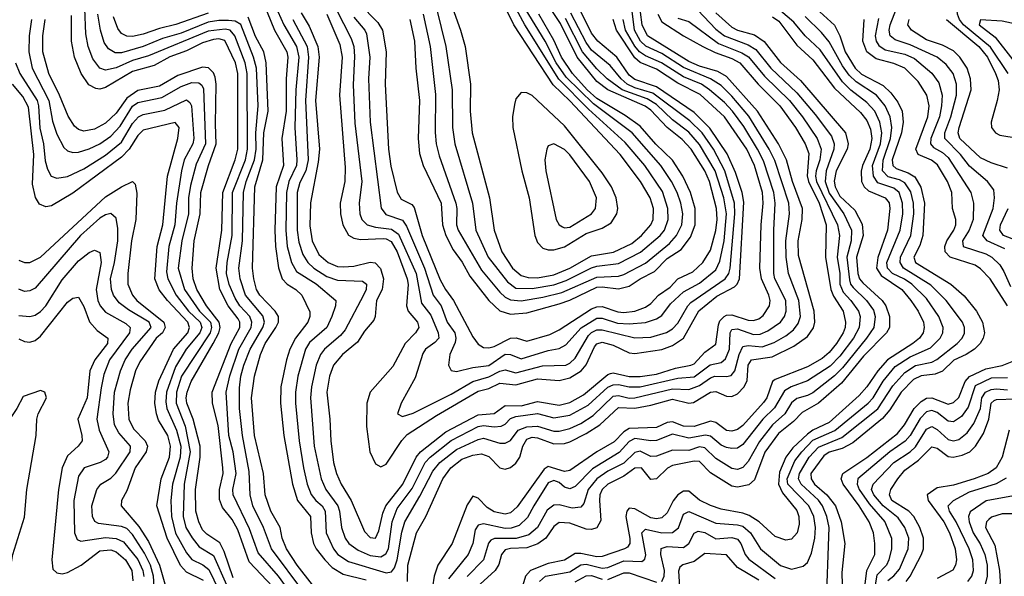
# Model space of a CAD drawing. Header units: inches. Extents: x 884549 to 1028252, y 526810 to 653624.
# Tile 401 of 656: x 914153 to 917798, y 624049 to 626109. Entities that reach past the tile are written whole.
import ezdxf

# ---------------------------------------------------------------- set-up
doc = ezdxf.new("R2010")
doc.units = ezdxf.units.IN
doc.header["$MEASUREMENT"] = 0
doc.layers.add('A9612', color=7, linetype='Continuous')

msp = doc.modelspace()

# ---------------------------------------------------------------- linework, layer by layer
at = {"layer": 'A9612', "color": 5}
for points, elevation in [([(917812.7, 625910), (917747.8, 626007.8), (917647.3, 626090), (917632.4, 626110), (917625, 626130), (917614.1, 626245.9), (917633, 626290), (917636.8, 626330), (917650, 626383.1), (917670, 626428.3), (917690, 626417.5), (917710, 626379.8), (917731.7, 626311.7), (917739.1, 626210), (917748, 626188), (917766.5, 626170), (917869.6, 626129.6)], 2360), ([(915410, 626169.3), (915478.9, 626098.9), (915496.6, 626070), (915510.1, 625990), (915505.8, 625870), (915518.3, 625630), (915527.3, 625567.3), (915550.9, 625470.9), (915565.4, 625445.4), (915604.6, 625424.6), (915613.9, 625413.9), (915643.1, 625310), (915710, 625146.7), (915729.8, 625110), (915759.2, 625070), (915830, 624935.3), (915850, 624907.6), (915870, 624896), (915890, 624894.4), (915910, 624899.6), (915970, 624929.8), (915991.5, 624931.5), (916030, 624919.2), (916115.7, 624944.3), (916150, 624960.9), (916270, 625038.5), (916290, 625046.9), (916310, 625048), (916368, 625028), (916390, 625025.7), (916430, 625030.5), (916470, 625044.6), (916490, 625059), (916517.5, 625090), (916561.4, 625118.6), (916590, 625149.4), (916644.7, 625175.3), (916682.6, 625210), (916710, 625255.6), (916730.6, 625329.4), (916734.9, 625370), (916732.8, 625410), (916707, 625510), (916689.5, 625550), (916638.7, 625630), (916606, 625666), (916550, 625710.2), (916490, 625774.4), (916468.5, 625788.5), (916330, 625849.4), (916290, 625880.7), (916216.6, 625970), (916155.1, 626095.1), (916083.1, 626203.1)], 2880), ([(915055.6, 626170), (915096.1, 626070), (915141.8, 625990), (915145.9, 625970), (915139.4, 625890), (915139.5, 625770), (915123.6, 625670), (915129, 625570), (915102.5, 625490), (915096.8, 625330), (915099.6, 625270), (915110.7, 625190.7), (915124.8, 625150), (915142.8, 625130), (915175.7, 625110), (915197.1, 625090), (915227.4, 625027.4), (915227.2, 625010), (915219.7, 624990), (915174.2, 624930), (915153.3, 624890), (915140.2, 624850), (915120.1, 624750), (915118.4, 624690), (915131.1, 624570), (915163.1, 624390), (915181.9, 624330), (915229.4, 624270), (915231.6, 624210), (915240.8, 624170), (915250.4, 624150), (915282, 624110), (915310, 624082.1), (915350, 624057.3), (915436.1, 624036.1)], 2720), ([(915086.5, 626190), (915130.7, 626090), (915177.3, 626010), (915186, 625970), (915175.5, 625850), (915171.6, 625710), (915179, 625590), (915177.6, 625570), (915149.4, 625510), (915140.8, 625470), (915138.3, 625330), (915143.3, 625270), (915159.1, 625210), (915177.7, 625177.7), (915250, 625131.2), (915323.8, 625070), (915322, 625050), (915308.6, 625010), (915290.1, 624970), (915226.2, 624913.8), (915210.7, 624890), (915182.9, 624790), (915174.4, 624730), (915173.9, 624690), (915187.4, 624550), (915203, 624450), (915216.8, 624390), (915232.1, 624352.1), (915248.6, 624330), (915272.8, 624310), (915284.3, 624290), (915287.4, 624210), (915314.1, 624150), (915330.9, 624130), (915370, 624103.6), (915510, 624062.2), (915530, 624065.1), (915540.1, 624079.9), (915550.7, 624109.3), (915567.5, 624212.5), (915578.2, 624250), (915634.7, 624345.3), (915682.5, 624437.5), (915708.7, 624470), (915770, 624517.8), (915850, 624555.4), (915870, 624559.8), (915930, 624541.8), (915950, 624541.1), (915970, 624551), (915998.7, 624590), (916030, 624602.3), (916070, 624605.2), (916130, 624585.9), (916150, 624585.7), (916190, 624595.7), (916230, 624614), (916276.2, 624643.8), (916350, 624715.8), (916370, 624718.5), (916410, 624708.3), (916430, 624708.9), (916570, 624743.1), (916630, 624739.9), (916670, 624754.8), (916710, 624783.7), (916726.9, 624790), (916770, 624788.1), (916787.3, 624792.7), (916800.4, 624810), (916816.6, 624870), (916830, 624899.1), (916850, 624903.4), (916902, 624898), (916945.9, 624914.1), (916990, 624939.2), (917018.5, 624961.5), (917035.5, 624984.5), (917043.2, 625010), (917037.5, 625070), (916999.7, 625170), (916990.6, 625230), (916988.9, 625291.1), (917002.9, 625390), (917001.1, 625430), (916948.5, 625588.5), (916927.5, 625630), (916852.1, 625752.1), (916790, 625826.4), (916750, 625865.7), (916710.8, 625890.8), (916610, 625931.6), (916530, 625983.6), (916470.6, 626010.6), (916451, 626030), (916428.7, 626070), (916417.3, 626170)], 2740), ([(915588.5, 624030), (915589.5, 624090), (915622.2, 624210), (915655.9, 624270), (915719.8, 624410), (915749.3, 624450), (915790, 624481.9), (915830, 624496.7), (915862.2, 624502.2), (915890, 624492), (915930, 624450.7), (915950, 624445.9), (915970, 624451.6), (915990, 624467.1), (916004.7, 624490), (916015.5, 624530), (916030, 624556.1), (916050, 624564.1), (916070, 624561), (916130, 624538.8), (916170, 624540.2), (916190, 624546.8), (916250, 624577.6), (916300.6, 624610), (916370, 624674.2), (916430, 624671.3), (916490, 624682.1), (916570, 624704.7), (916630, 624690), (916647.9, 624692.1), (916710, 624730.6), (916730, 624733.4), (916770, 624715.5), (916790, 624714.6), (916810, 624723.9), (916835.7, 624750), (916846, 624774), (916849.6, 624830.4), (916862.8, 624850), (916939, 624861), (917019.6, 624900.4), (917070, 624936.5), (917091.6, 624968.4), (917097.5, 624990), (917093.8, 625030), (917036.8, 625236.8), (917035.1, 625290), (917050.2, 625370), (917050.7, 625410), (917014, 625510), (916991.5, 625590), (916962, 625650), (916884.8, 625770), (916770, 625898.5), (916737.2, 625917.2), (916670, 625937.4), (916630, 625954.7), (916477.5, 626050), (916457, 626090), (916445.1, 626185.1)], 2720), ([(915646.7, 626130), (915672.3, 626010), (915691.8, 625831.8), (915691, 625691), (915695.3, 625650), (915705.3, 625605.3), (915767.5, 625430), (915771.2, 625410), (915770.1, 625350), (915775.8, 625330), (915862.3, 625182.3), (915930, 625100.4), (915950, 625082.4), (915970, 625072.4), (916010, 625068.4), (916090, 625081.5), (916160.7, 625099.3), (916290, 625155.6), (916370, 625159.6), (916390, 625165.4), (916470, 625208.3), (916558.8, 625281.2), (916584.9, 625310), (916604, 625350), (916607.8, 625390), (916600.7, 625430), (916587.1, 625470), (916566.7, 625510), (916526.7, 625570), (916420.4, 625690), (916277.8, 625797.8), (916176.7, 625896.7), (916139.7, 625950), (916098.3, 626030), (916001.3, 626190)], 2940), ([(915696.1, 626150), (915730.4, 626010), (915754.3, 625850), (915755.8, 625710), (915764, 625650), (915828.8, 625430), (915841.6, 625330), (915887.1, 625230), (915958.4, 625138.4), (915990, 625115.9), (916050, 625113.8), (916130, 625127.6), (916176.3, 625143.7), (916270, 625190.5), (916290, 625197), (916370, 625207.2), (916451.8, 625248.2), (916524.3, 625310), (916539.9, 625330), (916553.9, 625370), (916553.1, 625410), (916532.6, 625472.6), (916467.2, 625570), (916394.7, 625654.7), (916258.4, 625778.4), (916148.8, 625888.8), (916023.3, 626090), (915976.2, 626176.2)], 2960), ([(915748.5, 626170), (915784.9, 626070), (915802.6, 626010), (915821.5, 625870), (915820.6, 625770), (915827.9, 625690), (915892.5, 625450), (915909.7, 625330), (915938.3, 625250), (915976.8, 625190), (916010, 625161.8), (916035.4, 625155.4), (916070, 625153.8), (916130, 625164.7), (916189.9, 625190), (916270, 625234.9), (916351.2, 625248.8), (916419, 625281), (916455.2, 625310), (916489.9, 625350), (916498.2, 625370), (916499.7, 625410), (916487.5, 625450), (916451.1, 625510), (916376.6, 625610), (916190, 625808.3), (916128.2, 625868.2), (915982.1, 626090), (915944.8, 626164.8)], 2980), ([(915169.4, 623969.4), (915111.3, 624050), (915035.3, 624135.3), (915004.1, 624224.1), (914943.6, 624350), (914941.7, 624370), (914954.5, 624430), (914942.5, 624510), (914927.5, 624570), (914917.3, 624730), (914930.6, 624790.6), (914963.7, 624890), (915010, 624970), (915012.3, 624990), (915004.6, 625010), (914967.8, 625050), (914950, 625078.4), (914928.8, 625128.8), (914918.9, 625170), (914921, 625210), (914939.7, 625310), (914941.2, 625470), (914988.9, 625590), (914996.6, 625630), (914994.6, 625910), (914987, 625950), (914949.7, 626049.7), (914932.5, 626070), (914914.1, 626074.1), (914850, 626066.4), (914630, 625974.9), (914570, 625957.8), (914510, 625930.5), (914470, 625921.9), (914449.6, 625929.6), (914423.8, 625963.8), (914405.8, 626010), (914397.3, 626057.3), (914393.5, 626150)], 2640), ([(915204.5, 623990), (915084.7, 624150), (915055.6, 624230), (915016.5, 624310), (915006.2, 624350), (915002.7, 624437.3), (914977.5, 624570), (914966.3, 624670), (914966.8, 624746.8), (914971.7, 624790), (914983.1, 624830), (915006.6, 624890), (915053, 624970), (915059.2, 624990), (915053.1, 625013.1), (914988.5, 625090), (914969, 625150), (914964.1, 625190), (914977.4, 625290), (914981.9, 625470), (914991.3, 625510), (915021.9, 625590), (915027.9, 625630), (915026.8, 625690), (915035.5, 625790), (915029.1, 625930), (915018.9, 625970), (914971.8, 626091.8), (914950, 626103.8), (914925.6, 626105.6), (914890, 626106.4), (914850, 626100.5), (914750, 626058.7), (914680.9, 626039.1), (914610, 626009.8), (914530, 625986.5), (914505.9, 625985.9), (914481.3, 626001.3), (914465.3, 626025.3), (914451.8, 626070), (914441.9, 626130)], 2660), ([(914850, 626133.2), (914731.3, 626091.3), (914670, 626076.6), (914610, 626055.9), (914570, 626047.5), (914550, 626048.7), (914530, 626058.2), (914516.1, 626076.1), (914500, 626120)], 2680), ([(915194.3, 626134.3), (915224.7, 626084.7), (915256.8, 626010), (915261, 625970), (915248.5, 625810), (915262.6, 625630), (915257.9, 625582.1), (915229, 625431), (915226.5, 625346.5), (915235.6, 625290), (915260.3, 625240.3), (915295, 625210), (915330, 625196.1), (915350, 625194), (915390, 625197.3), (915450, 625211.3), (915468.7, 625208.7), (915488.5, 625188.5), (915499.8, 625150), (915494.5, 625110), (915474.4, 625070), (915468.9, 625010), (915463.5, 624996.5), (915430, 624956.6), (915404.1, 624915.9), (915347.8, 624870), (915314.7, 624830), (915300.1, 624790), (915290.1, 624730), (915301.5, 624630), (915304.2, 624550), (915315.2, 624470), (915325.7, 624430), (915343.1, 624390), (915380.4, 624330), (915430, 624214.3), (915450, 624192.8), (915470, 624189.6), (915483, 624217), (915497, 624283), (915508, 624310), (915571.7, 624390), (915620.7, 624490), (915636.9, 624510), (915730, 624583.2), (915850, 624646.6), (915910, 624651.1), (915950, 624681.4), (916010, 624679.4), (916070, 624695.8), (916150, 624682.3), (916190, 624691.8), (916240, 624720), (916330, 624795.8), (916340.6, 624799.4), (916350, 624801.7), (916410, 624788.7), (916450, 624788.4), (916510, 624797.2), (916580.6, 624819.4), (916637.4, 624830), (916650, 624835.7), (916690, 624878.7), (916730, 624908.4), (916739.8, 624980.2), (916745.6, 624994.4), (916760.7, 625010), (916770, 625015.8), (916790, 625017.3), (916850, 624997.3), (916870, 624996.3), (916890, 625002.4), (916906.1, 625013.9), (916929.2, 625050), (916931.2, 625070), (916927, 625090), (916899.7, 625150), (916893.8, 625190), (916897.8, 625350), (916905.6, 625430), (916903.7, 625470), (916873.2, 625570), (916844.5, 625630), (916761.9, 625750), (916672.6, 625832.6), (916590, 625874.5), (916510, 625925.4), (916450.3, 625950.3), (916430, 625968), (916362.3, 626070), (916349.7, 626110)], 2780), ([(915290.1, 626129.9), (915337.5, 626017.5), (915347.3, 625970), (915337.2, 625830), (915358.1, 625561.9), (915356.1, 625510), (915339.6, 625430), (915340.1, 625390), (915348.6, 625350), (915370, 625311.9), (915390, 625300.4), (915415.2, 625295.2), (915498.9, 625298.9), (915510, 625297.8), (915527.6, 625287.6), (915550, 625249.7), (915587.8, 625150), (915590.6, 625129.4), (915584.8, 625050), (915590.7, 625030), (915626, 624990), (915630.8, 624970), (915618.4, 624950), (915580.3, 624910), (915534.8, 624825.2), (915450.8, 624730), (915437.8, 624690), (915437.2, 624602.8), (915449.7, 624510), (915470, 624465.2), (915490, 624453.5), (915510, 624463.4), (915567.9, 624552.1), (915586.8, 624573.2), (915695.6, 624644.4), (915850, 624734.3), (915890, 624743.9), (915930, 624763.5), (915990, 624757.6), (916070, 624779.5), (916150, 624773.6), (916190, 624783.2), (916231.1, 624810), (916250, 624832.2), (916281.5, 624898.5), (916290, 624909.1), (916310, 624915.8), (916350, 624904.9), (916410, 624876.3), (916430, 624873), (916530, 624888.5), (916570, 624903), (916610, 624930.9), (916667.9, 625032.1), (916733.7, 625086.3), (916799.2, 625120.8), (916809.4, 625130.6), (916818, 625150), (916833.4, 625433.4), (916827.3, 625470), (916803.7, 625543.7), (916772.8, 625612.8), (916707.7, 625707.7), (916650, 625765.4), (916510, 625860.8), (916430, 625888.3), (916410, 625903.9), (916363.6, 625970), (916293.1, 626030), (916270, 626059), (916227.2, 626147.2)], 2820), ([(915323.1, 626150), (915379.8, 626039.8), (915389.3, 626010), (915392.3, 625972.3), (915387.5, 625867.5), (915393.8, 625726.2), (915419, 625510), (915409.3, 625430), (915412, 625390), (915419.7, 625370), (915439.4, 625350), (915470, 625340.9), (915530, 625333.3), (915555.7, 625315.7), (915620.5, 625170), (915640.5, 625060.5), (915675.2, 625015.2), (915701.7, 624950), (915704.3, 624930), (915690, 624913.9), (915655.5, 624890), (915646, 624874), (915616.7, 624783.3), (915565, 624690), (915552.2, 624650), (915570, 624640.2), (915610, 624652.7), (915750, 624722.6), (915830, 624770.5), (915890, 624787.4), (915930, 624808.1), (915950, 624813), (915990, 624802), (916087.9, 624827.9), (916174.3, 624830), (916190, 624837.3), (916210, 624856.9), (916259.4, 624940.6), (916270, 624951.8), (916290, 624961.1), (916310, 624961.4), (916430, 624931.9), (916490, 624934.4), (916548.2, 624951.8), (916570, 624964.6), (916590, 624985.8), (916626.4, 625050), (916637.6, 625062.4), (916764.5, 625150), (916778.8, 625170), (916783.9, 625190), (916800.8, 625390), (916799.9, 625430), (916764.1, 625550), (916721.6, 625630), (916679.2, 625690), (916634.3, 625734.3), (916496.8, 625836.8), (916430, 625857), (916402.2, 625870), (916379.3, 625890), (916339, 625939), (916270, 625996.3), (916250, 626024.4), (916193.2, 626133.2)], 2840), ([(915597, 626110), (915614.8, 626030), (915619, 625930), (915633, 625810), (915627.8, 625670), (915633.5, 625613.5), (915646.9, 625570), (915713.4, 625430), (915718.7, 625350), (915731.1, 625310), (915757.6, 625257.6), (915791.1, 625211.1), (915820, 625160), (915889.7, 625069.7), (915930, 625032.1), (915970, 625019.2), (916030, 625024.1), (916150, 625057.6), (916190, 625071.4), (916290, 625118.6), (916310, 625120.9), (916370, 625113), (916410, 625122.3), (916450.1, 625149.9), (916503.1, 625176.9), (916550, 625225.2), (916601.7, 625258.3), (916636.4, 625303.6), (916654, 625350), (916653.6, 625410), (916637, 625470), (916608.1, 625530), (916570, 625588.8), (916508.4, 625648.4), (916450, 625715.6), (916395, 625755), (916290, 625818), (916253.8, 625850), (916199, 625910), (916158.3, 625970), (916130, 626033), (916074.7, 626130)], 2920), ([(916515, 626130), (916530, 626101.5), (916610, 626049.5), (916682.3, 626010), (916728, 625988), (916790, 625966.1), (916818.8, 625950), (916887.6, 625870), (916967.1, 625790), (917025.8, 625710), (917061.1, 625650), (917074.2, 625614.2), (917068.9, 625531.1), (917073.5, 625510), (917113.4, 625430), (917138.3, 625350), (917136.7, 625230), (917156.3, 625110), (917165.9, 625085.9), (917201.2, 625030), (917211, 624990), (917209.1, 624970), (917202.1, 624950), (917177.5, 624910), (917150, 624877), (917124.5, 624855.5), (917070, 624823.9), (916950, 624777.8), (916939.9, 624770), (916919.3, 624710), (916907.4, 624692.6), (916830, 624606.7), (916810, 624592.7), (916790, 624586.2), (916770, 624588.1), (916730, 624618.4), (916710, 624623.5), (916650, 624602.8), (916610, 624605.2), (916570, 624620.9), (916550, 624618.6), (916510, 624599.5), (916410, 624596.6), (916390, 624583.3), (916353.6, 624546.4), (916290, 624509.6), (916190, 624440.9), (916170, 624437.2), (916110, 624455.2), (916094.4, 624445.6), (915994.4, 624305.6), (915970, 624284.1), (915950, 624279.2), (915910, 624287.6), (915884, 624304), (915850, 624338.2), (915830, 624345), (915810, 624314), (915754.1, 624170), (915700.8, 624090), (915687.3, 624050), (915680.9, 624010)], 2680), ([(916664, 626144), (916730, 626074.5), (916762.1, 626050), (916850, 626016.3), (916878.4, 625998.4), (916934.3, 625930), (917030, 625838.7), (917098.6, 625758.6), (917158, 625678), (917168.1, 625650), (917167.3, 625630), (917139.3, 625550), (917135.6, 625510), (917150, 625466.7), (917203.9, 625390), (917232.2, 625330), (917231.6, 625290), (917215.7, 625230), (917225.7, 625145.7), (917229.5, 625130), (917238.3, 625118.3), (917288.1, 625070), (917313.5, 625033.5), (917320.6, 625010), (917315.7, 624970), (917288.7, 624930), (917199.5, 624820.5), (917170, 624790.8), (917090, 624728.5), (917070, 624717.8), (917030, 624706.8), (917010, 624691.6), (916985.7, 624650), (916939.7, 624610), (916892.2, 624547.8), (916850, 624473.8), (916830, 624451.5), (916810, 624444.3), (916790, 624448.2), (916730, 624484.6), (916690, 624524.2), (916670, 624527.6), (916630, 624514.6), (916570, 624515.9), (916510, 624493.6), (916490, 624492.9), (916450, 624511.8), (916430, 624507.1), (916390, 624468.1), (916330, 624437.5), (916289.4, 624410), (916258.1, 624370), (916241.7, 624318.3), (916230, 624304.5), (916198.4, 624301.6), (916150, 624313), (916130, 624311.7), (916106.2, 624293.8), (916070, 624229), (916037.8, 624202.2), (915991.1, 624188.9), (915911, 624189), (915897.7, 624182.3), (915888.7, 624171.3), (915870.2, 624109.8), (915810, 624048.3)], 2640), ([(916730, 626134.9), (916790, 626081.4), (916810.7, 626070.7), (916873.1, 626053.1), (916908.8, 626028.8), (916970, 625951.2), (917043.8, 625883.8), (917210.1, 625690.1), (917220.3, 625650), (917216.1, 625630), (917176.3, 625550), (917169, 625511), (917171.6, 625490), (917190, 625455.5), (917244.6, 625404.6), (917271.7, 625351.7), (917276.4, 625310), (917250.9, 625230), (917255.8, 625170), (917262.8, 625150), (917274.6, 625134.6), (917346.5, 625070), (917359.8, 625050), (917373.9, 625010), (917373, 624970), (917362.3, 624950), (917276.6, 624863.4), (917196, 624764), (917110, 624690.1), (917050, 624655.8), (917018.5, 624621.5), (916962.2, 624577.8), (916912, 624508), (916873.7, 624406.3), (916852.4, 624387.6), (916810, 624378.3), (916790, 624382.7), (916710, 624432.5), (916670, 624474.3), (916650, 624475.5), (916570, 624458.8), (916550.9, 624449.1), (916510, 624409.7), (916490, 624407.3), (916454.6, 624450), (916430, 624448.7), (916390, 624419.8), (916330.8, 624390), (916309.1, 624370), (916300.2, 624350), (916299, 624330), (916304.4, 624255.6), (916290, 624228.8), (916270, 624222.4), (916250, 624223.5), (916190, 624245.1), (916150, 624248.5), (916130, 624233.6), (916101.2, 624190), (916071.4, 624168.6), (916030, 624154.2), (915970, 624152.4), (915950, 624146.4), (915936.8, 624130), (915926.9, 624093.1), (915913.3, 624070), (915830, 623994.9)], 2620), ([(916077.1, 624030), (916099.3, 624050), (916190, 624065.3), (916230, 624091.8), (916250, 624094.3), (916310, 624079.2), (916330, 624081.8), (916390, 624105.6), (916455.9, 624104.1), (916467.8, 624112.2), (916471.2, 624128.8), (916455.7, 624210), (916470, 624223.2), (916530, 624209.2), (916570, 624210.8), (916591.8, 624228.2), (916610, 624278.4), (916630, 624289.2), (916730, 624245), (916810, 624239.9), (916830, 624234.1), (916859.1, 624210), (916895.7, 624150), (916970, 624088.5), (917010, 624075.3), (917054, 624086), (917070, 624099.8), (917085, 624135), (917096.9, 624190), (917099.6, 624230), (917093.2, 624270), (917074.8, 624310), (916997.5, 624390), (916994.3, 624410), (917023.4, 624476.6), (917048.2, 624510), (917090, 624552.7), (917171.5, 624588.5), (917294.8, 624690), (917313.2, 624710), (917350, 624771.4), (917394.7, 624825.3), (917450, 624860.7), (917525.6, 624894.4), (917560.8, 624930), (917570.3, 624950), (917571.5, 624970), (917556.4, 625010), (917510, 625076.7), (917456, 625130), (917428.9, 625148.9), (917384.4, 625170), (917366.5, 625190), (917363.2, 625210), (917412.6, 625330), (917422.4, 625390), (917421.3, 625430), (917409.6, 625470), (917390, 625485.5), (917330, 625504.8), (917313.6, 625530), (917310.8, 625570), (917339.6, 625650), (917344.4, 625690), (917337.4, 625730), (917318.8, 625770), (917290, 625803.2), (917230, 625848.9), (917199.1, 625879.1), (917117, 625997), (917060.8, 626050), (917019.7, 626099.7), (916970, 626141.6)], 2560), ([(917102, 626150), (917170, 626088.9), (917189.1, 626049.1), (917208.7, 625990), (917245.8, 625930), (917270, 625907.9), (917350, 625865.7), (917378.8, 625838.8), (917404, 625804), (917419.7, 625770), (917424.4, 625730), (917417.7, 625690), (917382.8, 625590), (917385.4, 625570), (917398.4, 625558.4), (917442.6, 625542.6), (917467.3, 625527.3), (917489.1, 625489.1), (917502.9, 625430), (917497.2, 625310), (917486.2, 625273.8), (917463.8, 625230), (917469.3, 625210), (917600.8, 625130), (917650, 625087.2), (917695.9, 625030), (917717.6, 624990), (917724.8, 624950), (917720.5, 624930), (917708.7, 624910), (917687.8, 624890), (917657.8, 624870), (917611.1, 624848.9), (917570, 624807.6), (917542.7, 624797.3), (917490, 624790.7), (917462.6, 624777.4), (917416.4, 624730), (917374.8, 624665.2), (917346.9, 624633.1), (917237.5, 624542.5), (917198.2, 624521.8), (917150, 624507.8), (917130, 624494.9), (917081.7, 624430), (917082.7, 624410), (917095.1, 624390), (917141.8, 624350), (917173, 624310), (917194.8, 624250), (917207.7, 624170), (917197.3, 624062.7), (917199, 623970)], 2520), ([(917800.6, 625260.6), (917735.3, 625290), (917718.4, 625310), (917757.6, 625410), (917762.2, 625450), (917759.1, 625479.1), (917735.9, 625510), (917670, 625566.4), (917636.1, 625610), (917578.8, 625670), (917578.8, 625690), (917601, 625750), (917621, 625830), (917621.5, 625870), (917608.9, 625910), (917583.6, 625943.6), (917549.4, 625970), (917450, 626016.4), (917394.7, 626034.7), (917375.9, 626050), (917372.7, 626070), (917376.4, 626090), (917398.9, 626150)], 2440), ([(914196.1, 626110), (914187.2, 626050), (914186.3, 625990), (914199.2, 625930), (914261, 625810), (914273.7, 625733.7), (914290, 625686), (914316.4, 625636.4), (914330, 625624), (914350, 625617.4), (914370, 625618.6), (914410, 625630.7), (914450, 625650.1), (914490, 625677.8), (914524.4, 625715.6), (914570, 625788.5), (914590, 625803), (914678.8, 625821.2), (914750, 625861.3), (914790, 625877), (914815.4, 625875.4), (914826.5, 625866.5), (914832.7, 625852.7), (914840.7, 625650), (914805.6, 625574.4), (914785, 625495), (914777.6, 625450), (914778.3, 625390), (914752.8, 625290), (914739.3, 625190), (914763.1, 625110), (914818.8, 625030), (914858.6, 624990), (914862.9, 624970), (914858.3, 624950), (914752.3, 624790), (914733, 624730), (914732, 624690), (914765.2, 624605.2), (914784.3, 624510), (914762.1, 624390), (914757.7, 624270), (914767.8, 624230), (914790.7, 624190.7), (914817.8, 624157.8), (914870, 624126.2), (914917.9, 624017.9)], 2560), ([(914943.7, 624043.7), (914910, 624141.2), (914893.2, 624173.2), (914845.1, 624205.1), (914830, 624221.5), (914815.9, 624250), (914804.5, 624290), (914804.1, 624370), (914821.2, 624490), (914820.9, 624530), (914795.2, 624630), (914771.8, 624690), (914769.4, 624710), (914772.3, 624730), (914787.8, 624770), (914868.8, 624910), (914889.9, 624950), (914894.5, 624970), (914890.8, 624990), (914844.9, 625050), (914808.4, 625110), (914794.9, 625150), (914790.9, 625190), (914798.5, 625290), (914820.8, 625390), (914822.8, 625470), (914851.2, 625570), (914880.6, 625650), (914877.3, 625722.7), (914880.5, 625870), (914876.4, 625896.4), (914870, 625912.3), (914851.5, 625931.5), (914830, 625933.9), (914738, 625902), (914670, 625863.4), (914590, 625846.6), (914550, 625819.1), (914510, 625763.6), (914470, 625725.9), (914430, 625703.4), (914390, 625696.5), (914370, 625703.3), (914355.4, 625715.4), (914331.9, 625751.9), (914299.9, 625830), (914260.2, 625910), (914238.5, 625990), (914238.5, 626050), (914247, 626110)], 2580), ([(915090, 624009.7), (915002.5, 624102.5), (914960.5, 624220.5), (914939.3, 624259.3), (914903.6, 624303.6), (914892.7, 624332.7), (914892.6, 624370), (914905.7, 624430), (914905.1, 624450), (914887, 624607), (914866.5, 624690), (914865.2, 624730), (914935.9, 624910), (914968, 624970), (914968.3, 624990), (914962.2, 625002.2), (914925, 625050), (914894.1, 625110), (914880.5, 625190), (914901, 625330), (914904.5, 625470), (914950, 625590.5), (914960.2, 625630), (914960.6, 625910), (914952.3, 625950), (914912.3, 626032.3), (914890, 626038.6), (914870, 626036.1), (914830, 626023.2), (914770, 625993.4), (914708.9, 625971.1), (914650, 625939.8), (914570, 625917.5), (914470, 625857.8), (914450, 625852.6), (914434.3, 625854.3), (914408.6, 625868.6), (914379.9, 625910), (914355.7, 625970), (914344.7, 626030), (914345.1, 626125.1)], 2620), ([(915237.4, 624017.4), (915180.3, 624090), (915141.2, 624150), (915125.1, 624190), (915117.1, 624230), (915082.2, 624290), (915061.7, 624350), (915055.1, 624430), (915022.6, 624570), (915011.5, 624710), (915021.5, 624790), (915044.3, 624870), (915061.3, 624910), (915101.6, 624970), (915111.2, 624990), (915111.2, 625010), (915099.2, 625030), (915041.5, 625090), (915030.1, 625110), (915019.4, 625150), (915015.2, 625190), (915023.2, 625490), (915053, 625590), (915056.8, 625690), (915072.1, 625770), (915065.8, 625950), (915056.5, 625990), (915026.4, 626046.4), (914999, 626119)], 2680), ([(915164, 626110), (915217.5, 626010), (915222.2, 625970), (915210.6, 625810), (915220.9, 625590), (915211.8, 625550), (915190, 625506.5), (915180.4, 625470), (915180.6, 625330), (915185.9, 625285.9), (915200.6, 625240.6), (915219.1, 625210), (915241.2, 625190), (915290, 625158.2), (915330, 625145), (915421.4, 625141.4), (915436.6, 625130), (915435.2, 625110), (915426.3, 625090), (915358.3, 624961.7), (915340.3, 624939.7), (915281.1, 624890), (915266.1, 624870), (915250, 624830.7), (915233.2, 624750), (915229.5, 624710), (915243.4, 624530), (915268.5, 624410), (915286.7, 624370), (915330.3, 624310), (915336.9, 624290), (915344.4, 624230), (915357.8, 624190), (915371.5, 624170), (915405.6, 624145.6), (915450, 624125.8), (915490, 624120.8), (915508.2, 624131.8), (915517.8, 624150), (915532.2, 624250), (915550, 624299.3), (915605.7, 624374.3), (915654.6, 624470), (915672.6, 624490), (915750, 624551.6), (915850, 624603.1), (915870, 624606.9), (915910, 624602.1), (915935.5, 624604.5), (915950, 624612), (915970, 624632.6), (915990, 624640.4), (916070, 624651.7), (916130, 624635.6), (916190, 624645.4), (916258, 624682), (916330, 624748.5), (916350, 624758.2), (916370, 624759.2), (916410, 624750.2), (916450, 624750.6), (916590, 624782.5), (916650, 624787), (916708.8, 624831.2), (916750, 624839.7), (916766.5, 624853.5), (916780.8, 624890), (916783.4, 624950), (916790, 624962.1), (916810, 624964.7), (916870, 624944.3), (916894.6, 624945.4), (916922.4, 624957.6), (916969.5, 624990), (916984.6, 625010), (916991.3, 625030), (916989.4, 625070), (916949.1, 625150), (916944.7, 625170), (916944.5, 625330), (916949.7, 625430), (916945.2, 625470), (916906.7, 625586.7), (916884.5, 625630), (916834.2, 625714.2), (916791.6, 625770), (916762.3, 625802.3), (916706.4, 625850), (916677.2, 625870), (916610, 625897.9), (916528.9, 625948.9), (916470, 625975.1), (916447.7, 625990), (916430, 626011.4), (916396.2, 626070), (916387.4, 626110)], 2760), ([(915390, 626118.8), (915430.9, 626070.9), (915437.2, 626057.2), (915448.6, 625970), (915444.1, 625890), (915450.1, 625729.9), (915491, 625411), (915508.2, 625388.2), (915570, 625367.3), (915584.9, 625344.9), (915651.6, 625190), (915683.2, 625090), (915712.7, 625050), (915735.2, 624990), (915763.9, 624950), (915767.8, 624930), (915765.3, 624914.7), (915745.5, 624870), (915740.2, 624830), (915750.9, 624810.9), (915770, 624806.8), (915830, 624822.2), (915890, 624829.1), (915950, 624870.6), (915970, 624870.4), (916010, 624853.4), (916110, 624884.9), (916150, 624891.9), (916174.4, 624905.6), (916231.6, 624968.4), (916290, 625004.2), (916310, 625004.4), (916366.4, 624986.4), (916410, 624983), (916470, 624988.6), (916510, 625001.3), (916530, 625014.4), (916562.8, 625057.2), (916610, 625102.1), (916670, 625134.4), (916730, 625183), (916744.9, 625215.1), (916761.7, 625290), (916769.5, 625390), (916760.1, 625450), (916727.6, 625550), (916670, 625647.5), (916630, 625692.7), (916570, 625738.9), (916510, 625795.8), (916476.2, 625816.2), (916383.2, 625850), (916328.3, 625890), (916290, 625926.8), (916236.1, 625990), (916173.3, 626113.3)], 2860), ([(916590, 626114.7), (916630, 626102), (916740.7, 626020.7), (916826.4, 625986.4), (916851.1, 625971.1), (916910, 625899.7), (917002.8, 625810), (917051.5, 625750), (917105.4, 625670), (917120.1, 625630), (917115.6, 625590), (917101.5, 625550), (917098.8, 625530), (917103, 625510), (917180.8, 625350), (917188.2, 625310), (917179.8, 625230), (917189, 625170), (917189.7, 625129.7), (917201.2, 625101.2), (917230.2, 625070), (917258.1, 625030), (917264.8, 625010), (917261.5, 624970), (917240.3, 624930), (917190, 624863.8), (917153.5, 624826.5), (917070, 624772.8), (917009.3, 624750.7), (916984.8, 624735.2), (916947.8, 624672.2), (916904.3, 624630), (916830, 624536.4), (916810, 624523.6), (916790, 624521.4), (916770, 624525.9), (916750, 624534.8), (916710, 624568.2), (916691.6, 624571.6), (916630, 624560.3), (916570, 624574.9), (916510, 624552.1), (916490, 624550.8), (916430, 624558.4), (916410, 624547.5), (916372.4, 624507.6), (916273.3, 624446.7), (916210, 624381.5), (916190, 624372.8), (916170, 624379.1), (916150, 624396), (916130, 624403.4), (916110, 624394.6), (916055.8, 624310), (916033.5, 624266.5), (916002.6, 624237.4), (915973, 624227), (915950, 624226.1), (915870, 624243.1), (915850, 624238.8), (915838.8, 624221.2), (915830.2, 624169.8), (915812.9, 624130), (915740.9, 624039.1)], 2660), ([(916939.8, 626119.8), (916963.5, 626103.5), (917030, 626014.4), (917090, 625960.9), (917170, 625855.9), (917266.1, 625766.1), (917290, 625735.4), (917303.4, 625703.4), (917308.4, 625670), (917300.3, 625630), (917272.8, 625570), (917268.4, 625548.4), (917269.9, 625510), (917279.6, 625490), (917295.6, 625475.6), (917357.4, 625450), (917371.6, 625431.6), (917374.9, 625410), (917366, 625330), (917330, 625229.5), (917324.8, 625190), (917342, 625162), (917419.6, 625110), (917452.9, 625070), (917480.1, 625030), (917499.1, 624990), (917501.8, 624970), (917497.6, 624950), (917484.5, 624930), (917460.3, 624910), (917365.9, 624850), (917329.9, 624810), (917289.9, 624750), (917261.6, 624718.4), (917150, 624618.3), (917090, 624590), (917070, 624575.5), (917015.9, 624524.1), (916989.6, 624490.4), (916965.6, 624434.4), (916962.1, 624390), (916977.4, 624357.4), (917030, 624292.9), (917037.9, 624270), (917038.7, 624241.3), (917031.3, 624210), (917010, 624186.6), (916990, 624183.2), (916950, 624196.6), (916891.1, 624250), (916853.6, 624273.6), (916830, 624282.9), (916750, 624297), (916710, 624310.7), (916670, 624331.1), (916630, 624364.1), (916610, 624364.4), (916590, 624351), (916572.2, 624327.8), (916550, 624283.8), (916530, 624265.2), (916510, 624261.7), (916490, 624265.3), (916430, 624298.3), (916410, 624300.9), (916401, 624290), (916396.5, 624270), (916411.3, 624188.7), (916411.4, 624170), (916402.8, 624157.2), (916392.7, 624150), (916310, 624121.9), (916290, 624120.7), (916230, 624133.4), (916210, 624133), (916170, 624109.2), (916110, 624095.9), (916043.7, 624070), (916025.6, 624050), (916008.5, 623991.5)], 2580), ([(917138.8, 623921.2), (917150.4, 624230), (917141.8, 624270), (917124.8, 624310), (917110, 624330.2), (917046.7, 624390), (917036.7, 624410), (917040.3, 624430), (917075.4, 624490), (917110, 624527.5), (917197.4, 624562.6), (917330, 624669), (917385.8, 624754.2), (917430, 624803.2), (917470, 624829), (917530, 624841.4), (917548.1, 624851.9), (917624.3, 624910), (917642.8, 624930), (917650.8, 624949.2), (917650.7, 624970), (917644.2, 624990), (917583.5, 625070), (917526.3, 625126.3), (917425.5, 625190), (917412.3, 625210), (917414.6, 625230), (917452.7, 625310), (917462.9, 625390), (917462.4, 625430), (917452.3, 625472.3), (917430, 625505.9), (917410, 625516.8), (917368, 625528), (917347.8, 625550), (917349.3, 625589.3), (917377, 625670), (917381.8, 625710), (917376, 625750), (917357.4, 625790), (917324.9, 625830), (917250, 625879.6), (917223.7, 625903.7), (917198.8, 625938.8), (917150, 626026.7), (917122, 626062), (917060.9, 626120.9)], 2540), ([(917809.7, 625050), (917746.4, 625150), (917710, 625187.3), (917690, 625201), (917598.4, 625230), (917579, 625250), (917578, 625270), (917585.1, 625290), (917611.5, 625330), (917619.1, 625350), (917618.9, 625370), (917606.9, 625410), (917603.6, 625470), (917587.9, 625510), (917551.4, 625571.4), (917529.3, 625589.3), (917480.1, 625610), (917470.5, 625630), (917514.8, 625750), (917520.2, 625790), (917512.1, 625830), (917480, 625880), (917430, 625929.6), (917390, 625947.3), (917324.1, 625964.1), (917289.2, 625990), (917274.3, 626030), (917279.7, 626110)], 2480), ([(917333, 626113), (917320.6, 626050), (917323.5, 626030), (917333.3, 626013.3), (917357.4, 625997.4), (917430, 625981.5), (917465.4, 625965.4), (917530.6, 625910.6), (917555.6, 625875.6), (917568.6, 625830), (917566.5, 625790), (917558, 625750), (917526, 625670), (917524.7, 625650), (917535.9, 625635.9), (917570, 625617), (917590, 625598.7), (917674.5, 625470), (917684.1, 625430), (917682.9, 625370), (917668.6, 625330), (917643.5, 625290), (917645.6, 625270), (917730, 625242.6), (917751.8, 625230), (917781.5, 625201.5), (917797.1, 625177.1), (917821.3, 625121.3)], 2460), ([(917810, 625560.1), (917750, 625579.5), (917710, 625597.9), (917633.9, 625670), (917627.5, 625690), (917631.1, 625710), (917675.7, 625850), (917673.8, 625890), (917661.1, 625930), (917634.1, 625970), (917610, 625993.3), (917570, 626015), (917510, 626034.6), (917455.4, 626070), (917441.2, 626090), (917446.7, 626110)], 2420), ([(917584.4, 626110), (917704.4, 626010), (917736.1, 625970), (917766, 625910), (917775.4, 625884.6), (917779.4, 625850), (917772.6, 625810), (917749.5, 625730), (917751.3, 625710), (917765.6, 625690), (917782, 625682), (917850, 625671)], 2380), ([(918010, 626056.5), (917790, 626103.4), (917710, 626108.2), (917705.6, 626090), (917764.1, 626044.1), (917870, 625910.4)], 2340), ([(914136.8, 625950), (914153.1, 625910), (914217.1, 625810), (914222.6, 625790), (914227.4, 625707.4), (914240.4, 625650), (914247.2, 625587.2), (914255.9, 625555.9), (914269.4, 625529.4), (914290, 625522.5), (914330, 625528.5), (914390, 625557.7), (914470, 625607.9), (914530, 625655.8), (914570, 625724.5), (914592.1, 625750), (914610, 625758.5), (914690, 625773.8), (914770, 625812.2), (914782.6, 625802.6), (914788.9, 625790), (914797.6, 625670), (914793.8, 625650), (914762.1, 625590), (914751.5, 625550), (914733.1, 625430), (914727.7, 625350), (914705.2, 625270), (914696.1, 625176.1), (914701.6, 625150), (914732, 625090), (914778.1, 625030), (914820.5, 624990), (914826.9, 624970), (914819.9, 624950), (914768.6, 624890), (914730, 624824.1), (914696, 624730), (914694.1, 624694.1), (914697.9, 624670), (914733.9, 624590), (914748.8, 624530), (914746.3, 624490), (914718.7, 624390), (914712.6, 624330), (914715.2, 624270), (914730, 624208.6), (914770, 624136), (914790.6, 624110.6), (914830.9, 624090.9), (914853.5, 624073.5), (914890, 623997.9)], 2540), ([(914833.1, 624033.1), (914770, 624064.3), (914748.7, 624088.7), (914698.6, 624190), (914660.6, 624310), (914676, 624410), (914707.6, 624490), (914711.4, 624530), (914701.3, 624570), (914667, 624627), (914658.7, 624650), (914652.5, 624690), (914655.7, 624730), (914667.4, 624772.6), (914721.9, 624890), (914775.3, 624950), (914781.7, 624970), (914775.6, 624990), (914699.9, 625070), (914669.4, 625109.4), (914652.8, 625150), (914661.7, 625270), (914683.1, 625350), (914699.8, 625530), (914738.7, 625670), (914743.7, 625710), (914728.5, 625728.5), (914610, 625700.6), (914590, 625680.1), (914558.3, 625630), (914530, 625600.7), (914350, 625466.7), (914270, 625420.3), (914250, 625416.2), (914225.8, 625425.8), (914211, 625451), (914200.6, 625500.6), (914204.5, 625610), (914184.9, 625784.9), (914164.5, 625824.5), (914126.5, 625870)], 2520), ([(914150, 625219.6), (914170, 625210.6), (914190, 625210.1), (914230, 625229.6), (914470, 625453.3), (914530, 625491), (914570, 625510.1), (914580.7, 625500.7), (914586.6, 625466.6), (914582.7, 625370), (914567.2, 625290), (914552.7, 625170), (914553.3, 625130), (914570.1, 625090), (914586.6, 625070), (914686.1, 624990), (914691.6, 624970), (914681.7, 624950), (914658.6, 624930), (914597.2, 624842.8), (914581.6, 624810), (914561.2, 624738.8), (914553.7, 624690), (914557.2, 624630), (914574.5, 624594.5), (914617.1, 624550), (914625.3, 624530), (914620.9, 624510), (914580.4, 624450), (914550, 624365.8), (914529.4, 624330), (914528.7, 624310), (914593.3, 624233.3), (914630, 624177.5), (914670.5, 624090), (914692.1, 624012.1)], 2480), ([(917849.4, 625289.4), (917795.1, 625310), (917781.6, 625330), (917784.9, 625350), (917812.7, 625410)], 2420), ([(914653.5, 623973.5), (914648.5, 624050), (914637.4, 624090), (914615.1, 624135.1), (914570, 624203.6), (914550, 624225.7), (914530, 624233.7), (914444.7, 624244.7), (914431.2, 624251.2), (914421.8, 624270), (914420.1, 624310), (914437.9, 624370), (914452.8, 624390), (914490, 624412.5), (914509.2, 624430.8), (914561.9, 624510), (914563.3, 624530), (914520.1, 624580.1), (914504.1, 624610), (914498.7, 624650), (914504.3, 624730), (914526.1, 624810), (914542.9, 624850), (914569.4, 624890), (914639.6, 624970), (914632.3, 624990), (914555.5, 625035.5), (914521.3, 625061.3), (914499.7, 625090), (914492.4, 625110), (914489.3, 625150), (914504.1, 625210), (914516.5, 625290), (914516.4, 625336.4), (914510, 625374.3), (914490, 625391.7), (914470, 625386.8), (914450, 625374), (914378.1, 625310), (914210, 625115.9), (914190, 625105.6), (914170, 625103.6), (914150, 625111.3)], 2460), ([(914150, 625014), (914190, 625010.1), (914210, 625016), (914230, 625029.1), (914250, 625050.6), (914310, 625146.8), (914370, 625216), (914410, 625247.7), (914430, 625256.3), (914450, 625247), (914454.5, 625210), (914435.5, 625110), (914441.5, 625070), (914450.4, 625050), (914470, 625026.1), (914545.1, 624985.1), (914562, 624970), (914559, 624950), (914485.3, 624850), (914464.7, 624795.3), (914453.8, 624746.2), (914438.9, 624630), (914447.3, 624590), (914482.8, 624510), (914477.5, 624490), (914470, 624481.5), (914450.3, 624469.7), (914391.8, 624450), (914370, 624419.8), (914353.3, 624330), (914355.3, 624210), (914365.1, 624185.1), (914378.6, 624178.6), (914470, 624192.2), (914510, 624189.1), (914536.6, 624176.6), (914590, 624111.7), (914608.9, 624070), (914612.3, 624047.7)], 2440), ([(914150, 624928.3), (914170, 624918.2), (914190, 624915.1), (914210, 624921.8), (914230, 624938.1), (914330, 625064.1), (914350, 625078.1), (914370, 625082.6), (914390, 625048.1), (914411.1, 624991.1), (914439.2, 624959.2), (914479.3, 624930), (914477.9, 624910), (914430.9, 624850), (914411.8, 624810), (914402.6, 624710), (914368.2, 624630), (914383, 624570), (914383.6, 624550), (914369.7, 624530.3), (914330, 624495), (914309.4, 624450), (914295.9, 624370), (914271.5, 624110), (914275.8, 624075.8), (914290, 624061.5), (914310, 624058.4), (914330, 624063.2), (914380.8, 624090), (914450, 624143.1), (914490, 624147.5), (914510, 624139.9), (914544.1, 624110), (914567.5, 624070), (914571.9, 624031.9)], 2420), ([(917281.6, 624010), (917290, 624070), (917319.2, 624130), (917319.5, 624170), (917313.5, 624210), (917298.3, 624250), (917261.2, 624310), (917202.2, 624390), (917194.1, 624410), (917200.9, 624430), (917290, 624488.5), (917402.6, 624577.4), (917429, 624610), (917464.8, 624670), (917490, 624696.4), (917510, 624708.6), (917530, 624709.1), (917590, 624686.4), (917610, 624692), (917630, 624710.6), (917653.3, 624770), (917670, 624788.4), (917730, 624816.8), (917790.8, 624829.2), (917834.1, 624845.9)], 2480), ([(917810, 624784), (917750, 624781.9), (917690, 624754.3), (917665.2, 624674.8), (917639.7, 624640.3), (917610, 624620.3), (917590, 624623.3), (917550, 624655.2), (917530, 624662.5), (917510, 624657.8), (917486.5, 624633.5), (917450, 624570.4), (917431.4, 624548.6), (917374.6, 624510), (917256, 624410), (917253.3, 624390), (917261.1, 624370), (917297.7, 624317.7), (917355.7, 624250), (917380.5, 624190), (917380.7, 624150), (917371.3, 624110), (917361.8, 624090), (917326.9, 624053.1), (917318.7, 624010)], 2460), ([(917366.9, 624033.1), (917390, 624050.4), (917410, 624075.1), (917442.3, 624150), (917444.9, 624190), (917429.6, 624230), (917405.6, 624265.6), (917349.7, 624309.7), (917314.9, 624350), (917307.1, 624370), (917312.6, 624390), (917390, 624470.3), (917450, 624509.5), (917470, 624528.2), (917510, 624593.1), (917530, 624603.6), (917550, 624592.2), (917590, 624554.9), (917610, 624550.4), (917630, 624555.3), (917660.6, 624579.4), (917685.8, 624614.2), (917709.7, 624670), (917715.3, 624710), (917729.3, 624730.7), (917750, 624740.2), (917770, 624743.2), (917810, 624739.6)], 2440), ([(914110.1, 624030.1), (914126.9, 624130), (914170, 624267.8), (914179.3, 624370), (914214.1, 624570), (914216.2, 624630), (914221.6, 624650), (914251.8, 624710), (914246, 624730), (914230, 624737.2), (914165.9, 624714.1), (914142.4, 624670), (914101.4, 624610), (914061.2, 624518.8), (914016.1, 624443.9), (913979.7, 624400.3), (913910, 624341.9), (913870, 624299.4), (913810, 624209), (913744.2, 624090), (913719.3, 624060.7), (913677.4, 624022.6)], 2380), ([(917434.8, 624030), (917450.3, 624049.7), (917492.3, 624130), (917498.7, 624150), (917499.1, 624190), (917485.7, 624230), (917463.3, 624270), (917444.7, 624290), (917382.6, 624330), (917373.1, 624350), (917378.6, 624370), (917403.7, 624410), (917430, 624441.3), (917481.3, 624478.7), (917530, 624528.6), (917550, 624523.4), (917590, 624492.4), (917609.5, 624489.5), (917643, 624497), (917670.8, 624510), (917692.3, 624530), (917721.9, 624578.1), (917741.4, 624630), (917749.8, 624690), (917760.9, 624699.1), (917770, 624703.4), (917910, 624708.8)], 2420), ([(917816.4, 624590), (917790.3, 624489.7), (917768.3, 624450), (917739, 624430), (917686.5, 624410), (917610, 624386.7), (917550, 624376.6), (917512.9, 624350), (917516.5, 624330), (917574.6, 624250), (917595.6, 624210), (917616.2, 624150), (917621.7, 624110), (917618.3, 624090), (917608.2, 624071.8), (917550, 624041.3)], 2380), ([(917663.7, 624030), (917678.5, 624050), (917684.4, 624070), (917681.8, 624110), (917668.2, 624150), (917619.8, 624250), (917595.6, 624290), (917590.8, 624310), (917610.9, 624329.1), (917670, 624361.2), (917770, 624391.8), (917806.4, 624413.6)], 2360), ([(917832.7, 624347.3), (917731.9, 624328.1), (917672.6, 624287.4), (917665.6, 624270), (917667.8, 624250), (917683.4, 624210), (917708.8, 624168.8), (917726, 624130), (917735.1, 624090), (917735.2, 624050), (917725.8, 624014.2), (917709.5, 623990.5), (917690, 623979.3), (917647.4, 623970), (917628, 623950), (917634.4, 623930), (917650.9, 623910), (917783, 623830), (917802.3, 623810)], 2340), ([(917859.4, 624280.6), (917790, 624279.6), (917751.6, 624268.4), (917740.8, 624259.2), (917733, 624250), (917729.3, 624230), (917763.6, 624163.6), (917780.4, 624070), (917783, 624030), (917779, 623990), (917772.3, 623970), (917738.8, 623930), (917746.6, 623910), (917770, 623896.3), (917850, 623871.4)], 2320), ([(916529.9, 624030.1), (916539.4, 624050), (916540.7, 624070), (916527.2, 624130), (916527.8, 624152.2), (916550, 624159.5), (916610, 624155.6), (916630.2, 624169.8), (916650, 624209), (916664.4, 624215.6), (916690, 624210.8), (916730, 624188.1), (916790, 624192.1), (916810, 624185.8), (916822.9, 624170), (916839.2, 624130), (916852.8, 624112.8), (916950, 624040.2)], 2540), ([(916890, 624035.2), (916810, 624081.1), (916770, 624128.8), (916690, 624133.9), (916650, 624104), (916608.3, 624091.7), (916597.5, 624082.5), (916591.6, 624068.4), (916595.9, 624010)], 2520), ([(916210, 624028), (916250, 624051.2), (916270, 624051.6), (916310, 624038.8)], 2540), ([(916330, 624037.4), (916390, 624061.8), (916410, 624062.2), (916510, 624027.3)], 2540)]:
    msp.add_lwpolyline(points, dxfattribs=dict(at, elevation=elevation))
for points, elevation in [([(916010, 625839.8), (915990, 625816.3), (915984.3, 625795.7), (915977.6, 625750), (915978.9, 625710), (916012.1, 625550), (916039.3, 625450), (916060.1, 625310), (916070, 625284), (916090, 625263.3), (916110, 625256.9), (916130, 625257.4), (916170, 625268.8), (916250, 625317.2), (916310, 625337.8), (916342.3, 625357.7), (916363.9, 625390), (916367.2, 625410), (916361.3, 625450), (916344.1, 625490), (916310, 625541.7), (916170, 625715.7), (916050, 625828.7), (916030, 625838.1)], 3020), ([(916130, 625649.8), (916110, 625642.4), (916104.3, 625630), (916097.3, 625590), (916100.6, 625550), (916139.6, 625370), (916149.7, 625349.7), (916162, 625342), (916170, 625338.8), (916190, 625341.3), (916270, 625390.8), (916284.6, 625410), (916288.6, 625450), (916262.5, 625510), (916190, 625609.3), (916170, 625628.1)], 3040)]:
    msp.add_lwpolyline(points, close=True, dxfattribs=dict(at, elevation=elevation))

doc.saveas('drawing.dxf')
